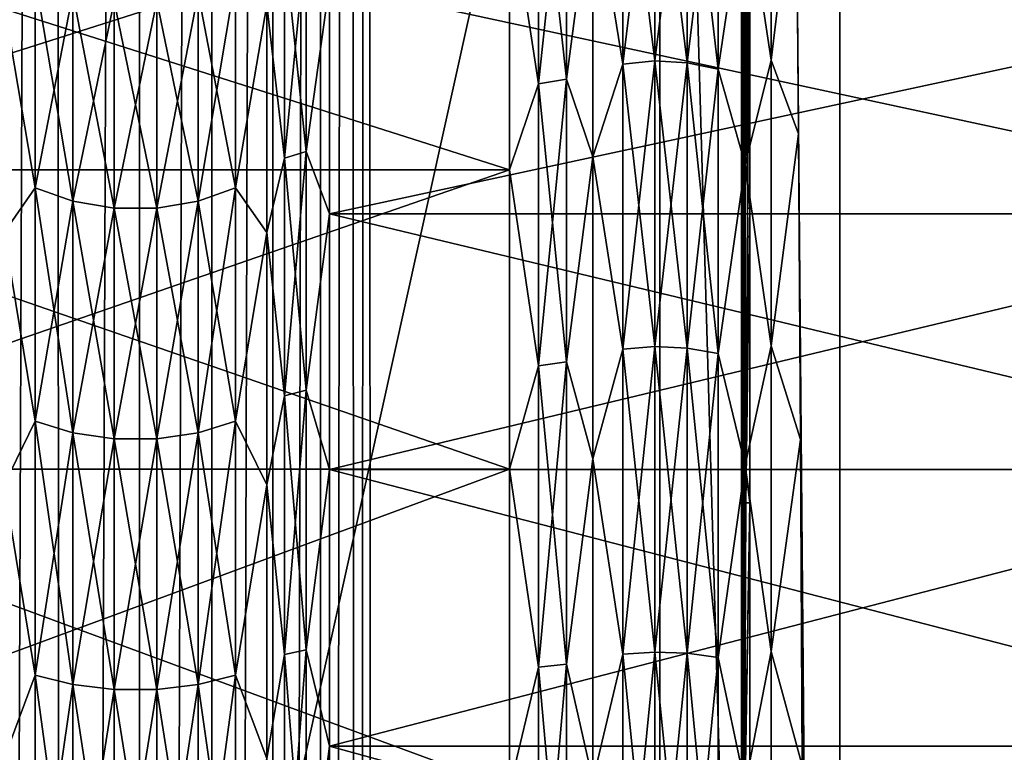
# Model space of a CAD drawing. Header units: metres. Extents: x -206 to 75, y -104 to 104.
# Tile 331 of 656: x -95.41 to -89.39, y 6.48 to 10.95. Entities that reach past the tile are written whole.
import ezdxf

# ---------------------------------------------------------------- set-up
doc = ezdxf.new("R2010")
doc.units = ezdxf.units.M
doc.layers.add('solid_01_1-CONSUMER_THERM_B_125288', color=7, linetype='CONTINUOUS')

msp = doc.modelspace()

# ---------------------------------------------------------------- linework, layer by layer
at = {"layer": 'solid_01_1-CONSUMER_THERM_B_125288'}
for points in [[(-93.358711, -67.339516), (-65.514557, 74.985474), (-65.493088, -75.014526)], [(-93.358711, -67.339516), (-93.257065, -66.795311), (-65.514557, 74.985474)], [(-93.276108, 66.204689), (-65.514557, 74.985474), (-93.257141, -66.241692)], [(-93.257065, -66.795311), (-93.257141, -66.241692), (-65.514557, 74.985474)], [(-93.377754, 65.660484), (-93.276108, 66.204689), (-93.358948, -65.697517)], [(-93.276108, 66.204689), (-93.257141, -66.241692), (-93.358948, -65.697517)], [(-93.577675, 65.144226), (-93.377754, 65.660484), (-93.559013, -65.181313)], [(-93.377754, 65.660484), (-93.358948, -65.697517), (-93.559013, -65.181313)], [(-93.869049, 64.673492), (-93.577675, 65.144226), (-93.850525, -64.710663)], [(-93.577675, 65.144226), (-93.559013, -65.181313), (-93.850525, -64.710663)], [(-94.241959, 64.26432), (-93.869049, 64.673492), (-94.223549, -64.301598)], [(-93.869049, 64.673492), (-93.850525, -64.710663), (-94.223549, -64.301598)], [(-94.683701, 63.930634), (-94.241959, 64.26432), (-94.66539, -63.968037)], [(-94.241959, 64.26432), (-94.223549, -64.301598), (-94.66539, -63.968037)], [(-95.179237, 63.683804), (-94.683701, 63.930634), (-95.160995, -63.721348)], [(-94.683701, 63.930634), (-94.66539, -63.968037), (-95.160995, -63.721348)], [(-95.711685, 63.53223), (-95.179237, 63.683804), (-95.693489, -63.569927)], [(-95.179237, 63.683804), (-95.160995, -63.721348), (-95.693489, -63.569927)], [(-173.500031, -37.518787, 108.5), (-88.500069, 37.481255, 108.5), (-173.500061, 37.481213, 108.5)], [(-173.500031, -37.518787, 108.5), (-88.500031, -37.518745, 108.5), (-88.500069, 37.481255, 108.5)], [(-170.501846, 18.983009, 63.5), (-91.49826, 18.983047, 63.5), (-170.501831, -19.02058, 63.5)], [(-91.498245, -19.020542, 63.5), (-170.501831, -19.02058, 63.5), (-91.49826, 18.983047, 63.5)], [(-90.397881, -19.020542, 63.5), (-91.49826, 18.983047, 63.5), (-90.397896, 18.983047, 63.5)], [(-91.49826, 18.983047, 63.5), (-90.397881, -19.020542, 63.5), (-91.498245, -19.020542, 63.5)], [(-90.397881, -19.020542, 63.5), (-90.397896, 18.983047, 63.5), (-90.664459, 11.968824, 38.046116)], [(-99.200043, -18.518751, 6), (-91.000061, 18.481253, 6), (-99.200058, 18.481249, 6)], [(-99.200043, -18.518751, 6), (-91.000038, -18.518747, 6), (-91.000061, 18.481253, 6)], [(-90.992722, -0.0188, 6.7), (-91.000061, 18.481253, 6), (-91.000038, -18.518747, 6)], [(-90.961784, 9.801654, 9.654135), (-90.948738, 11.465397, 10.900205), (-91.000061, 18.481253, 6)], [(-90.972717, 8.003178, 8.610106), (-90.961784, 9.801654, 9.654135), (-91.000061, 18.481253, 6)], [(-90.981377, 6.095204, 7.782955), (-90.972717, 8.003178, 8.610106), (-91.000061, 18.481253, 6)], [(-90.987648, 4.104609, 7.184171), (-90.981377, 6.095204, 7.782955), (-91.000061, 18.481253, 6)], [(-90.991447, 2.0567, 6.821411), (-90.987648, 4.104609, 7.184171), (-91.000061, 18.481253, 6)], [(-90.992722, -0.0188, 6.7), (-90.991447, 2.0567, 6.821411), (-91.000061, 18.481253, 6)], [(-91.906792, 11.810623, 11.1474), (-91.724472, 12.277246, 11.467008), (-91.724472, 10.681067, 10.127654)], [(-91.906792, 11.810623, 37.8526), (-91.724472, 10.681067, 38.872345), (-91.724472, 12.277246, 37.532993)], [(-91.724472, 12.277246, 11.467008), (-91.528107, 12.298952, 11.444001), (-91.528107, 10.699955, 10.102283)], [(-91.724472, 10.681067, 38.872345), (-91.528107, 10.699955, 38.897717), (-91.528107, 12.298952, 37.556)], [(-91.724472, 12.277246, 37.532993), (-91.724472, 10.681067, 38.872345), (-91.528107, 12.298952, 37.556)], [(-91.724472, 10.681067, 10.127654), (-91.724472, 12.277246, 11.467008), (-91.528107, 10.699955, 10.102283)], [(-91.528107, 12.298952, 11.444001), (-91.330017, 12.286745, 11.456939), (-91.330017, 10.689333, 10.116551)], [(-91.528107, 10.699955, 10.102283), (-91.528107, 12.298952, 11.444001), (-91.330017, 10.689333, 10.116551)], [(-91.528107, 12.298952, 37.556), (-91.528107, 10.699955, 38.897717), (-91.330017, 12.286745, 37.54306)], [(-91.528107, 10.699955, 38.897717), (-91.330017, 10.689333, 38.88345), (-91.330017, 12.286745, 37.54306)], [(-91.330017, 12.286745, 11.456939), (-91.142433, 12.241382, 11.505022), (-91.142433, 10.649858, 10.169576)], [(-91.330017, 10.689333, 10.116551), (-91.330017, 12.286745, 11.456939), (-91.142433, 10.649858, 10.169576)], [(-91.330017, 12.286745, 37.54306), (-91.330017, 10.689333, 38.88345), (-91.142433, 12.241382, 37.494976)], [(-90.977554, 11.755603, 37.790337), (-90.817665, 10.705449, 38.905098), (-90.817665, 12.305265, 37.562691)], [(-90.664459, 11.968824, 38.046116), (-90.817665, 12.305265, 37.562691), (-90.817665, 10.705449, 38.905098)], [(-91.330017, 10.689333, 38.88345), (-91.142433, 10.649858, 38.830425), (-91.142433, 12.241382, 37.494976)], [(-91.142433, 12.241382, 37.494976), (-91.142433, 10.649858, 38.830425), (-90.977554, 11.755603, 37.790337)], [(-91.142433, 10.649858, 10.169576), (-91.142433, 12.241382, 11.505022), (-90.977554, 11.755603, 11.209661)], [(-92.067085, 12.170652, 37.42001), (-92.238533, 12.138523, 37.385956), (-92.238533, 10.560352, 38.710197)], [(-92.067085, 10.588311, 38.747753), (-92.067085, 12.170652, 37.42001), (-92.238533, 10.560352, 38.710197)], [(-92.067085, 12.170652, 11.579989), (-92.067085, 10.588311, 10.252247), (-92.238533, 12.138523, 11.614045)], [(-92.067085, 12.170652, 11.579989), (-91.906792, 11.810623, 11.1474), (-92.067085, 10.588311, 10.252247)], [(-92.067085, 10.588311, 38.747753), (-91.906792, 11.810623, 37.8526), (-92.067085, 12.170652, 37.42001)], [(-92.415207, 11.718523, 37.748642), (-92.238533, 10.560352, 38.710197), (-92.238533, 12.138523, 37.385956)], [(-92.238533, 12.138523, 11.614045), (-92.238533, 10.560352, 10.289802), (-92.415207, 11.718523, 11.25136)], [(-92.067085, 10.588311, 10.252247), (-92.238533, 10.560352, 10.289802), (-92.238533, 12.138523, 11.614045)], [(-90.650284, 10.255384, 39.399616), (-90.664459, 11.968824, 38.046116), (-90.817665, 10.705449, 38.905098)], [(-90.397881, -19.020542, 63.5), (-90.664459, 11.968824, 38.046116), (-90.650284, 10.255384, 39.399616)], [(-92.067085, 10.588311, 10.252247), (-91.906792, 11.810623, 11.1474), (-91.906784, 10.114896, 9.818882)], [(-92.067085, 10.588311, 38.747753), (-91.906784, 10.114896, 39.181118), (-91.906792, 11.810623, 37.8526)], [(-91.906784, 10.114896, 9.818882), (-91.906792, 11.810623, 11.1474), (-91.724472, 10.681067, 10.127654)], [(-91.906792, 11.810623, 37.8526), (-91.906784, 10.114896, 39.181118), (-91.724472, 10.681067, 38.872345)], [(-91.142433, 10.649858, 38.830425), (-90.977554, 10.067669, 39.112755), (-90.977554, 11.755603, 37.790337)], [(-91.142433, 10.649858, 10.169576), (-90.977554, 11.755603, 11.209661), (-90.977554, 10.067669, 9.887244)], [(-90.977554, 11.755603, 37.790337), (-90.977554, 10.067669, 39.112755), (-90.817665, 10.705449, 38.905098)], [(-90.977554, 10.067669, 9.887244), (-90.977554, 11.755603, 11.209661), (-90.948738, 11.465397, 10.900205)], [(-97.700058, 11.718637, 37.748531), (-97.70005, 10.03601, 39.066803), (-92.415207, 11.718523, 37.748642)], [(-97.700058, 11.718617, 11.251452), (-92.415207, 11.718523, 11.25136), (-92.415207, 10.035997, 9.933186)], [(-97.70005, 10.035994, 9.933185), (-97.700058, 11.718617, 11.251452), (-92.415207, 10.035997, 9.933186)], [(-97.70005, 10.03601, 39.066803), (-92.415207, 10.035997, 39.066814), (-92.415207, 11.718523, 37.748642)], [(-92.415207, 11.718523, 37.748642), (-92.415207, 10.035997, 39.066814), (-92.238533, 10.560352, 38.710197)], [(-92.238533, 10.560352, 10.289802), (-92.415207, 10.035997, 9.933186), (-92.415207, 11.718523, 11.25136)], [(-93.789673, 10.106014, 13.071505), (-93.658546, 10.14638, 13.025941), (-93.658546, 11.45531, 14.33487)], [(-93.789673, 11.409746, 14.375237), (-93.789673, 10.106014, 13.071505), (-93.658546, 11.45531, 14.33487)], [(-93.789673, 11.409746, 34.624763), (-93.658546, 11.45531, 34.665131), (-93.658546, 10.14638, 35.97406)], [(-93.658546, 11.45531, 14.33487), (-93.658546, 10.14638, 13.025941), (-93.515785, 11.170919, 13.992202)], [(-93.515785, 11.170919, 35.007797), (-93.658546, 10.14638, 35.97406), (-93.658546, 11.45531, 34.665131)], [(-90.977554, 10.067669, 9.887244), (-90.948738, 11.465397, 10.900205), (-90.948738, 9.80118, 9.653821)], [(-90.961784, 9.801654, 9.654135), (-90.948738, 9.80118, 9.653821), (-90.948738, 11.465397, 10.900205)], [(-93.789673, 10.106014, 35.928493), (-93.897804, 11.041586, 34.886345), (-93.789673, 11.409746, 34.624763)], [(-93.789673, 11.409746, 14.375237), (-93.897804, 11.041586, 14.113654), (-93.789673, 10.106014, 13.071505)], [(-93.789673, 10.106014, 35.928493), (-93.789673, 11.409746, 34.624763), (-93.658546, 10.14638, 35.97406)], [(-95.312157, 11.206568, 14.555237), (-95.502304, 11.041586, 14.113654), (-95.312157, 9.926014, 13.274683)], [(-95.312157, 9.926014, 35.725319), (-95.502304, 11.041586, 34.886345), (-95.312157, 11.206568, 34.444763)], [(-95.312157, 11.206568, 34.444763), (-95.083336, 11.113441, 34.362263), (-95.083336, 9.843512, 35.632191)], [(-95.312157, 9.926014, 35.725319), (-95.312157, 11.206568, 34.444763), (-95.083336, 9.843512, 35.632191)], [(-95.312157, 11.206568, 14.555237), (-95.312157, 9.926014, 13.274683), (-95.083336, 11.113441, 14.637739)], [(-94.317986, 11.113087, 34.361946), (-94.089012, 11.205999, 34.44426), (-94.089012, 9.92551, 35.724751)], [(-94.317986, 9.843197, 13.368164), (-94.089012, 9.92551, 13.275251), (-94.089012, 11.205999, 14.55574)], [(-94.317986, 11.113087, 14.638054), (-94.317986, 9.843197, 13.368164), (-94.089012, 11.205999, 14.55574)], [(-93.897804, 11.041586, 34.886345), (-94.089012, 9.92551, 35.724751), (-94.089012, 11.205999, 34.44426)], [(-94.089012, 11.205999, 14.55574), (-94.089012, 9.92551, 13.275251), (-93.897804, 11.041586, 14.113654)], [(-93.658546, 10.14638, 13.025941), (-93.515785, 9.765709, 12.672622), (-93.515785, 11.170919, 13.992202)], [(-93.515785, 11.170919, 35.007797), (-93.515785, 9.765709, 36.327377), (-93.658546, 10.14638, 35.97406)], [(-87.000053, 11.170932, 13.992211), (-93.515785, 11.170919, 13.992202), (-93.515785, 9.765709, 12.672622)], [(-87.000053, 11.170932, 13.992211), (-93.515785, 9.765709, 12.672622), (-87.000053, 9.765722, 12.672629)], [(-87.000053, 11.170932, 35.00779), (-87.000053, 9.765722, 36.32737), (-93.515785, 11.170919, 35.007797)], [(-87.000053, 9.765722, 36.32737), (-93.515785, 9.765709, 36.327377), (-93.515785, 11.170919, 35.007797)], [(-95.312157, 9.926014, 13.274683), (-95.083336, 9.843512, 13.367808), (-95.083336, 11.113441, 14.637739)], [(-95.083336, 11.113441, 34.362263), (-94.830933, 11.065338, 34.319645), (-94.830933, 9.800896, 35.584087)], [(-95.083336, 9.843512, 35.632191), (-95.083336, 11.113441, 34.362263), (-94.830933, 9.800896, 35.584087)], [(-95.083336, 11.113441, 14.637739), (-95.083336, 9.843512, 13.367808), (-94.830933, 11.065338, 14.680355)], [(-95.083336, 9.843512, 13.367808), (-94.830933, 9.800896, 13.415912), (-94.830933, 11.065338, 14.680355)], [(-94.830933, 11.065338, 34.319645), (-94.570473, 11.065218, 34.319538), (-94.570473, 9.800789, 35.583965)], [(-94.830933, 9.800896, 35.584087), (-94.830933, 11.065338, 34.319645), (-94.570473, 9.800789, 35.583965)], [(-94.830933, 11.065338, 14.680355), (-94.830933, 9.800896, 13.415912), (-94.570473, 11.065218, 14.680462)], [(-94.830933, 9.800896, 13.415912), (-94.570473, 9.800789, 13.416033), (-94.570473, 11.065218, 14.680462)], [(-94.570473, 11.065218, 34.319538), (-94.317986, 11.113087, 34.361946), (-94.317986, 9.843197, 35.631836)], [(-94.570473, 9.800789, 13.416033), (-94.317986, 9.843197, 13.368164), (-94.317986, 11.113087, 14.638054)], [(-94.570473, 11.065218, 14.680462), (-94.570473, 9.800789, 13.416033), (-94.317986, 11.113087, 14.638054)], [(-94.570473, 9.800789, 35.583965), (-94.570473, 11.065218, 34.319538), (-94.317986, 9.843197, 35.631836)], [(-94.317986, 9.843197, 35.631836), (-94.317986, 11.113087, 34.361946), (-94.089012, 9.92551, 35.724751)], [(-95.312157, 9.926014, 13.274683), (-95.502304, 11.041586, 14.113654), (-95.502304, 9.652617, 12.809325)], [(-95.312157, 9.926014, 35.725319), (-95.502304, 9.652617, 36.190674), (-95.502304, 11.041586, 34.886345)], [(-93.897804, 11.041586, 34.886345), (-93.897804, 9.652617, 36.190674), (-94.089012, 9.92551, 35.724751)], [(-94.089012, 9.92551, 13.275251), (-93.897804, 9.652617, 12.809325), (-93.897804, 11.041586, 14.113654)], [(-93.789673, 10.106014, 35.928493), (-93.897804, 9.652617, 36.190674), (-93.897804, 11.041586, 34.886345)], [(-93.789673, 10.106014, 13.071505), (-93.897804, 11.041586, 14.113654), (-93.897804, 9.652617, 12.809325)], [(-90.977554, 10.067669, 39.112755), (-90.817665, 8.960607, 40.052696), (-90.817665, 10.705449, 38.905098)], [(-90.650284, 10.255384, 39.399616), (-90.817665, 10.705449, 38.905098), (-90.817665, 8.960607, 40.052696)], [(-91.906784, 10.114896, 9.818882), (-91.724472, 10.681067, 10.127654), (-91.724472, 8.940191, 8.982662)], [(-91.906784, 10.114896, 39.181118), (-91.724472, 8.940191, 40.017338), (-91.724472, 10.681067, 38.872345)], [(-91.724472, 10.681067, 10.127654), (-91.528107, 10.699955, 10.102283), (-91.528107, 8.956006, 8.95527)], [(-91.724472, 8.940191, 40.017338), (-91.528107, 8.956006, 40.044731), (-91.528107, 10.699955, 38.897717)], [(-91.724472, 10.681067, 38.872345), (-91.724472, 8.940191, 40.017338), (-91.528107, 10.699955, 38.897717)], [(-91.724472, 8.940191, 8.982662), (-91.724472, 10.681067, 10.127654), (-91.528107, 8.956006, 8.95527)], [(-91.528107, 10.699955, 10.102283), (-91.330017, 10.689333, 10.116551), (-91.330017, 8.947112, 8.970675)], [(-91.528107, 8.956006, 8.95527), (-91.528107, 10.699955, 10.102283), (-91.330017, 8.947112, 8.970675)], [(-91.528107, 10.699955, 38.897717), (-91.528107, 8.956006, 40.044731), (-91.330017, 10.689333, 38.88345)], [(-91.528107, 8.956006, 40.044731), (-91.330017, 8.947112, 40.029324), (-91.330017, 10.689333, 38.88345)], [(-91.330017, 10.689333, 10.116551), (-91.142433, 10.649858, 10.169576), (-91.142433, 8.91406, 9.027923)], [(-91.330017, 8.947112, 8.970675), (-91.330017, 10.689333, 10.116551), (-91.142433, 8.91406, 9.027923)], [(-91.330017, 10.689333, 38.88345), (-91.330017, 8.947112, 40.029324), (-91.142433, 10.649858, 38.830425)], [(-91.330017, 8.947112, 40.029324), (-91.142433, 8.91406, 39.972076), (-91.142433, 10.649858, 38.830425)], [(-91.142433, 10.649858, 38.830425), (-91.142433, 8.91406, 39.972076), (-90.977554, 10.067669, 39.112755)], [(-91.142433, 8.91406, 9.027923), (-91.142433, 10.649858, 10.169576), (-90.977554, 10.067669, 9.887244)], [(-92.067085, 10.588311, 38.747753), (-92.238533, 10.560352, 38.710197), (-92.238533, 8.839117, 39.842274)], [(-92.067085, 8.862527, 39.88282), (-92.067085, 10.588311, 38.747753), (-92.238533, 8.839117, 39.842274)], [(-92.067085, 10.588311, 10.252247), (-92.067085, 8.862527, 9.117181), (-92.238533, 10.560352, 10.289802)], [(-92.067085, 10.588311, 10.252247), (-91.906784, 10.114896, 9.818882), (-92.067085, 8.862527, 9.117181)], [(-92.067085, 8.862527, 39.88282), (-91.906784, 10.114896, 39.181118), (-92.067085, 10.588311, 38.747753)], [(-92.415207, 10.035997, 39.066814), (-92.238533, 8.839117, 39.842274), (-92.238533, 10.560352, 38.710197)], [(-92.238533, 10.560352, 10.289802), (-92.238533, 8.839117, 9.157727), (-92.415207, 10.035997, 9.933186)], [(-92.067085, 8.862527, 9.117181), (-92.238533, 8.839117, 9.157727), (-92.238533, 10.560352, 10.289802)], [(-90.638382, 8.389615, 40.535809), (-90.650284, 10.255384, 39.399616), (-90.817665, 8.960607, 40.052696)], [(-90.397881, -19.020542, 63.5), (-90.650284, 10.255384, 39.399616), (-90.638382, 8.389615, 40.535809)], [(-93.789673, 8.65464, 37.065575), (-93.897804, 9.652617, 36.190674), (-93.789673, 10.106014, 35.928493)], [(-93.789673, 10.106014, 13.071505), (-93.897804, 9.652617, 12.809325), (-93.789673, 8.65464, 11.934426)], [(-93.789673, 8.65464, 11.934426), (-93.658546, 8.68922, 11.884329), (-93.658546, 10.14638, 13.025941)], [(-93.789673, 10.106014, 13.071505), (-93.789673, 8.65464, 11.934426), (-93.658546, 10.14638, 13.025941)], [(-93.789673, 10.106014, 35.928493), (-93.658546, 10.14638, 35.97406), (-93.658546, 8.68922, 37.115673)], [(-93.789673, 8.65464, 37.065575), (-93.789673, 10.106014, 35.928493), (-93.658546, 8.68922, 37.115673)], [(-93.658546, 10.14638, 13.025941), (-93.658546, 8.68922, 11.884329), (-93.515785, 9.765709, 12.672622)], [(-93.515785, 9.765709, 36.327377), (-93.658546, 8.68922, 37.115673), (-93.658546, 10.14638, 35.97406)], [(-92.067085, 8.862527, 9.117181), (-91.906784, 10.114896, 9.818882), (-91.906784, 8.271397, 8.704449)], [(-92.067085, 8.862527, 39.88282), (-91.906784, 8.271397, 40.295551), (-91.906784, 10.114896, 39.181118)], [(-91.906784, 8.271397, 8.704449), (-91.906784, 10.114896, 9.818882), (-91.724472, 8.940191, 8.982662)], [(-91.906784, 10.114896, 39.181118), (-91.906784, 8.271397, 40.295551), (-91.724472, 8.940191, 40.017338)], [(-91.142433, 8.91406, 39.972076), (-90.977554, 8.232716, 40.222015), (-90.977554, 10.067669, 39.112755)], [(-91.142433, 8.91406, 9.027923), (-90.977554, 10.067669, 9.887244), (-90.977554, 8.232716, 8.777984)], [(-90.977554, 10.067669, 39.112755), (-90.977554, 8.232716, 40.222015), (-90.817665, 8.960607, 40.052696)], [(-90.977554, 8.232716, 8.777984), (-90.977554, 10.067669, 9.887244), (-90.948738, 9.80118, 9.653821)], [(-97.70005, 10.03601, 39.066803), (-97.70005, 8.206824, 40.172588), (-92.415207, 10.035997, 39.066814)], [(-97.70005, 8.206824, 40.172588), (-92.415199, 8.206852, 40.172573), (-92.415207, 10.035997, 39.066814)], [(-97.70005, 10.035994, 9.933185), (-92.415207, 10.035997, 9.933186), (-92.415199, 8.206852, 8.827429)], [(-97.70005, 8.206812, 8.827407), (-97.70005, 10.035994, 9.933185), (-92.415199, 8.206852, 8.827429)], [(-92.415207, 10.035997, 39.066814), (-92.415199, 8.206852, 40.172573), (-92.238533, 8.839117, 39.842274)], [(-92.238533, 8.839117, 9.157727), (-92.415199, 8.206852, 8.827429), (-92.415207, 10.035997, 9.933186)], [(-95.312157, 9.926014, 13.274683), (-95.502304, 9.652617, 12.809325), (-95.312157, 8.500443, 12.157819)], [(-95.312157, 8.500443, 36.842182), (-95.502304, 9.652617, 36.190674), (-95.312157, 9.926014, 35.725319)], [(-95.312157, 9.926014, 35.725319), (-95.083336, 9.843512, 35.632191), (-95.083336, 8.429767, 36.739788)], [(-95.312157, 8.500443, 36.842182), (-95.312157, 9.926014, 35.725319), (-95.083336, 8.429767, 36.739788)], [(-95.312157, 9.926014, 13.274683), (-95.312157, 8.500443, 12.157819), (-95.083336, 9.843512, 13.367808)], [(-94.317986, 9.843197, 35.631836), (-94.089012, 9.92551, 35.724751), (-94.089012, 8.500011, 36.841557)], [(-94.317986, 8.429498, 12.260602), (-94.089012, 8.500011, 12.158444), (-94.089012, 9.92551, 13.275251)], [(-94.317986, 9.843197, 13.368164), (-94.317986, 8.429498, 12.260602), (-94.089012, 9.92551, 13.275251)], [(-93.897804, 9.652617, 36.190674), (-94.089012, 8.500011, 36.841557), (-94.089012, 9.92551, 35.724751)], [(-94.089012, 9.92551, 13.275251), (-94.089012, 8.500011, 12.158444), (-93.897804, 9.652617, 12.809325)], [(-95.312157, 8.500443, 12.157819), (-95.083336, 8.429767, 12.26021), (-95.083336, 9.843512, 13.367808)], [(-95.083336, 9.843512, 35.632191), (-94.830933, 9.800896, 35.584087), (-94.830925, 8.39326, 36.686901)], [(-95.083336, 8.429767, 36.739788), (-95.083336, 9.843512, 35.632191), (-94.830925, 8.39326, 36.686901)], [(-95.083336, 9.843512, 13.367808), (-95.083336, 8.429767, 12.26021), (-94.830933, 9.800896, 13.415912)], [(-94.570473, 9.800789, 35.583965), (-94.317986, 9.843197, 35.631836), (-94.317986, 8.429498, 36.739399)], [(-94.570473, 8.393168, 12.313233), (-94.317986, 8.429498, 12.260602), (-94.317986, 9.843197, 13.368164)], [(-94.570473, 9.800789, 13.416033), (-94.570473, 8.393168, 12.313233), (-94.317986, 9.843197, 13.368164)], [(-94.317986, 8.429498, 36.739399), (-94.317986, 9.843197, 35.631836), (-94.089012, 8.500011, 36.841557)], [(-90.972717, 8.003178, 8.610106), (-90.948738, 9.80118, 9.653821), (-90.961784, 9.801654, 9.654135)], [(-95.083336, 8.429767, 12.26021), (-94.830925, 8.39326, 12.3131), (-94.830933, 9.800896, 13.415912)], [(-94.830933, 9.800896, 35.584087), (-94.570473, 9.800789, 35.583965), (-94.570473, 8.393168, 36.686768)], [(-94.830925, 8.39326, 36.686901), (-94.830933, 9.800896, 35.584087), (-94.570473, 8.393168, 36.686768)], [(-94.830933, 9.800896, 13.415912), (-94.830925, 8.39326, 12.3131), (-94.570473, 9.800789, 13.416033)], [(-94.830925, 8.39326, 12.3131), (-94.570473, 8.393168, 12.313233), (-94.570473, 9.800789, 13.416033)], [(-94.570473, 8.393168, 36.686768), (-94.570473, 9.800789, 35.583965), (-94.317986, 8.429498, 36.739399)], [(-93.658546, 8.68922, 11.884329), (-93.515778, 8.206192, 11.539566), (-93.515785, 9.765709, 12.672622)], [(-93.515785, 9.765709, 36.327377), (-93.515778, 8.206192, 37.460434), (-93.658546, 8.68922, 37.115673)], [(-87.000053, 9.765722, 12.672629), (-93.515785, 9.765709, 12.672622), (-93.515778, 8.206192, 11.539566)], [(-87.000053, 9.765722, 36.32737), (-87.000053, 8.206204, 37.460426), (-93.515785, 9.765709, 36.327377)], [(-87.000053, 8.206204, 37.460426), (-93.515778, 8.206192, 37.460434), (-93.515785, 9.765709, 36.327377)], [(-87.000053, 9.765722, 12.672629), (-93.515778, 8.206192, 11.539566), (-87.000053, 8.206204, 11.539573)], [(-90.977554, 8.232716, 8.777984), (-90.948738, 9.80118, 9.653821), (-90.948738, 8.002975, 8.610004)], [(-90.972717, 8.003178, 8.610106), (-90.948738, 8.002975, 8.610004), (-90.948738, 9.80118, 9.653821)], [(-95.312157, 8.500443, 12.157819), (-95.502304, 9.652617, 12.809325), (-95.502304, 8.111125, 11.689366)], [(-95.312157, 8.500443, 36.842182), (-95.502304, 8.111125, 37.310635), (-95.502304, 9.652617, 36.190674)], [(-93.897804, 9.652617, 36.190674), (-93.897804, 8.111126, 37.310635), (-94.089012, 8.500011, 36.841557)], [(-94.089012, 8.500011, 12.158444), (-93.897804, 8.111126, 11.689366), (-93.897804, 9.652617, 12.809325)], [(-93.789673, 8.65464, 37.065575), (-93.897804, 8.111126, 37.310635), (-93.897804, 9.652617, 36.190674)], [(-93.789673, 8.65464, 11.934426), (-93.897804, 9.652617, 12.809325), (-93.897804, 8.111126, 11.689366)], [(-90.977554, 8.232716, 40.222015), (-90.817665, 7.094333, 40.989975), (-90.817665, 8.960607, 40.052696)], [(-90.638382, 8.389615, 40.535809), (-90.817665, 8.960607, 40.052696), (-90.817665, 7.094333, 40.989975)], [(-91.906784, 8.271397, 8.704449), (-91.724472, 8.940191, 8.982662), (-91.724464, 7.078161, 8.047515)], [(-91.906784, 8.271397, 40.295551), (-91.724464, 7.078161, 40.952484), (-91.724472, 8.940191, 40.017338)], [(-91.724472, 8.940191, 8.982662), (-91.528107, 8.956006, 8.95527), (-91.528107, 7.090689, 8.018473)], [(-91.724472, 8.940191, 40.017338), (-91.724464, 7.078161, 40.952484), (-91.528107, 8.956006, 40.044731)], [(-91.724464, 7.078161, 8.047515), (-91.724472, 8.940191, 8.982662), (-91.528107, 7.090689, 8.018473)], [(-91.724464, 7.078161, 40.952484), (-91.528107, 7.090689, 40.981525), (-91.528107, 8.956006, 40.044731)], [(-91.528107, 8.956006, 8.95527), (-91.330017, 8.947112, 8.970675), (-91.330017, 7.083644, 8.034805)], [(-91.528107, 7.090689, 8.018473), (-91.528107, 8.956006, 8.95527), (-91.330017, 7.083644, 8.034805)], [(-91.528107, 8.956006, 40.044731), (-91.528107, 7.090689, 40.981525), (-91.330017, 8.947112, 40.029324)], [(-91.528107, 7.090689, 40.981525), (-91.330017, 7.083644, 40.965195), (-91.330017, 8.947112, 40.029324)], [(-91.330017, 8.947112, 8.970675), (-91.142433, 8.91406, 9.027923), (-91.142426, 7.057461, 8.095504)], [(-91.330017, 7.083644, 8.034805), (-91.330017, 8.947112, 8.970675), (-91.142426, 7.057461, 8.095504)], [(-91.330017, 8.947112, 40.029324), (-91.330017, 7.083644, 40.965195), (-91.142433, 8.91406, 39.972076)], [(-91.330017, 7.083644, 40.965195), (-91.142426, 7.057461, 40.904495), (-91.142433, 8.91406, 39.972076)], [(-91.142433, 8.91406, 39.972076), (-91.142426, 7.057461, 40.904495), (-90.977554, 8.232716, 40.222015)], [(-91.142426, 7.057461, 8.095504), (-91.142433, 8.91406, 9.027923), (-90.977554, 8.232716, 8.777984)], [(-92.067085, 8.862527, 39.88282), (-92.238533, 8.839117, 39.842274), (-92.238533, 6.998094, 40.766869)], [(-92.067085, 7.016638, 40.80986), (-92.067085, 8.862527, 39.88282), (-92.238533, 6.998094, 40.766869)], [(-92.067085, 8.862527, 9.117181), (-92.067085, 7.016638, 8.190141), (-92.238533, 8.839117, 9.157727)], [(-92.067085, 8.862527, 9.117181), (-91.906784, 8.271397, 8.704449), (-92.067085, 7.016638, 8.190141)], [(-92.067085, 7.016638, 40.80986), (-91.906784, 8.271397, 40.295551), (-92.067085, 8.862527, 39.88282)], [(-92.415199, 8.206852, 40.172573), (-92.238533, 6.998094, 40.766869), (-92.238533, 8.839117, 39.842274)], [(-92.238533, 8.839117, 9.157727), (-92.238533, 6.998094, 8.233131), (-92.415199, 8.206852, 8.827429)], [(-92.067085, 7.016638, 8.190141), (-92.238533, 6.998094, 8.233131), (-92.238533, 8.839117, 9.157727)], [(-93.789673, 7.076789, 10.980581), (-93.658546, 7.105078, 10.926682), (-93.658546, 8.68922, 11.884329)], [(-93.789673, 8.65464, 11.934426), (-93.789673, 7.076789, 10.980581), (-93.658546, 8.68922, 11.884329)], [(-93.789673, 8.65464, 37.065575), (-93.658546, 8.68922, 37.115673), (-93.658546, 7.105078, 38.073318)], [(-93.658546, 8.68922, 11.884329), (-93.658546, 7.105078, 10.926682), (-93.515778, 8.206192, 11.539566)], [(-93.515778, 8.206192, 37.460434), (-93.658546, 7.105078, 38.073318), (-93.658546, 8.68922, 37.115673)], [(-93.789673, 7.076789, 38.019417), (-93.897804, 8.111126, 37.310635), (-93.789673, 8.65464, 37.065575)], [(-93.789673, 8.65464, 11.934426), (-93.897804, 8.111126, 11.689366), (-93.789673, 7.076789, 10.980581)], [(-93.789673, 7.076789, 38.019417), (-93.789673, 8.65464, 37.065575), (-93.658546, 7.105078, 38.073318)], [(-95.312157, 8.500443, 12.157819), (-95.502304, 8.111125, 11.689366), (-95.312149, 6.950643, 11.220932)], [(-95.312149, 6.950643, 37.779068), (-95.502304, 8.111125, 37.310635), (-95.312157, 8.500443, 36.842182)], [(-95.312157, 8.500443, 36.842182), (-95.083336, 8.429767, 36.739788), (-95.083328, 6.892824, 37.668903)], [(-95.312149, 6.950643, 37.779068), (-95.312157, 8.500443, 36.842182), (-95.083328, 6.892824, 37.668903)], [(-95.312157, 8.500443, 12.157819), (-95.312149, 6.950643, 11.220932), (-95.083336, 8.429767, 12.26021)], [(-94.317986, 8.429498, 36.739399), (-94.089012, 8.500011, 36.841557), (-94.089012, 6.95029, 37.778397)], [(-94.317986, 6.892604, 11.331517), (-94.089012, 6.95029, 11.221605), (-94.089012, 8.500011, 12.158444)], [(-94.317986, 8.429498, 12.260602), (-94.317986, 6.892604, 11.331517), (-94.089012, 8.500011, 12.158444)], [(-93.897804, 8.111126, 37.310635), (-94.089012, 6.95029, 37.778397), (-94.089012, 8.500011, 36.841557)], [(-94.089012, 8.500011, 12.158444), (-94.089012, 6.95029, 11.221605), (-93.897804, 8.111126, 11.689366)], [(-95.312149, 6.950643, 11.220932), (-95.083328, 6.892824, 11.331097), (-95.083336, 8.429767, 12.26021)], [(-95.083336, 8.429767, 36.739788), (-94.830925, 8.39326, 36.686901), (-94.830925, 6.862959, 37.612)], [(-95.083328, 6.892824, 37.668903), (-95.083336, 8.429767, 36.739788), (-94.830925, 6.862959, 37.612)], [(-95.083336, 8.429767, 12.26021), (-95.083328, 6.892824, 11.331097), (-94.830925, 8.39326, 12.3131)], [(-94.570473, 8.393168, 36.686768), (-94.317986, 8.429498, 36.739399), (-94.317986, 6.892604, 37.668484)], [(-94.570473, 6.862884, 11.388144), (-94.317986, 6.892604, 11.331517), (-94.317986, 8.429498, 12.260602)], [(-94.570473, 8.393168, 12.313233), (-94.570473, 6.862884, 11.388144), (-94.317986, 8.429498, 12.260602)], [(-94.317986, 6.892604, 37.668484), (-94.317986, 8.429498, 36.739399), (-94.089012, 6.95029, 37.778397)], [(-95.083328, 6.892824, 11.331097), (-94.830925, 6.862959, 11.388), (-94.830925, 8.39326, 12.3131)], [(-94.830925, 8.39326, 36.686901), (-94.570473, 8.393168, 36.686768), (-94.570473, 6.862884, 37.611855)], [(-94.830925, 6.862959, 37.612), (-94.830925, 8.39326, 36.686901), (-94.570473, 6.862884, 37.611855)], [(-94.830925, 8.39326, 12.3131), (-94.830925, 6.862959, 11.388), (-94.570473, 8.393168, 12.313233)], [(-94.830925, 6.862959, 11.388), (-94.570473, 6.862884, 11.388144), (-94.570473, 8.393168, 12.313233)], [(-94.570473, 6.862884, 37.611855), (-94.570473, 8.393168, 36.686768), (-94.317986, 6.892604, 37.668484)], [(-90.628937, 6.398757, 41.437813), (-90.638382, 8.389615, 40.535809), (-90.817665, 7.094333, 40.989975)], [(-90.397881, -19.020542, 63.5), (-90.638382, 8.389615, 40.535809), (-90.628937, 6.398757, 41.437813)], [(-92.067085, 7.016638, 8.190141), (-91.906784, 8.271397, 8.704449), (-91.906784, 6.307009, 7.820349)], [(-92.067085, 7.016638, 40.80986), (-91.906784, 6.307009, 41.179649), (-91.906784, 8.271397, 40.295551)], [(-91.906784, 6.307009, 7.820349), (-91.906784, 8.271397, 8.704449), (-91.724464, 7.078161, 8.047515)], [(-91.906784, 8.271397, 40.295551), (-91.906784, 6.307009, 41.179649), (-91.724464, 7.078161, 40.952484)], [(-97.70005, 6.25774, 41.049793), (-92.415199, 6.257758, 41.049786), (-92.415199, 8.206852, 40.172573)], [(-97.70005, 8.206824, 40.172588), (-97.70005, 6.25774, 41.049793), (-92.415199, 8.206852, 40.172573)], [(-97.70005, 8.206812, 8.827407), (-92.415199, 8.206852, 8.827429), (-92.415199, 6.257758, 7.950212)], [(-97.70005, 6.257731, 7.950202), (-97.70005, 8.206812, 8.827407), (-92.415199, 6.257758, 7.950212)], [(-93.658546, 7.105078, 10.926682), (-93.515778, 6.516963, 10.610905), (-93.515778, 8.206192, 11.539566)], [(-93.515778, 8.206192, 37.460434), (-93.515778, 6.516963, 38.389095), (-93.658546, 7.105078, 38.073318)], [(-87.000053, 8.206204, 11.539573), (-93.515778, 8.206192, 11.539566), (-93.515778, 6.516963, 10.610905)], [(-87.000053, 8.206204, 11.539573), (-93.515778, 6.516963, 10.610905), (-87.000053, 6.516974, 10.610909)], [(-87.000053, 8.206204, 37.460426), (-87.000053, 6.516974, 38.389091), (-93.515778, 8.206192, 37.460434)], [(-87.000053, 6.516974, 38.389091), (-93.515778, 6.516963, 38.389095), (-93.515778, 8.206192, 37.460434)], [(-92.415199, 8.206852, 40.172573), (-92.415199, 6.257758, 41.049786), (-92.238533, 6.998094, 40.766869)], [(-92.238533, 6.998094, 8.233131), (-92.415199, 6.257758, 7.950212), (-92.415199, 8.206852, 8.827429)], [(-91.142426, 7.057461, 40.904495), (-90.977554, 6.277492, 41.101982), (-90.977554, 8.232716, 40.222015)], [(-91.142426, 7.057461, 8.095504), (-90.977554, 8.232716, 8.777984), (-90.977554, 6.277492, 7.898018)], [(-90.977554, 8.232716, 40.222015), (-90.977554, 6.277492, 41.101982), (-90.817665, 7.094333, 40.989975)], [(-90.977554, 6.277492, 7.898018), (-90.977554, 8.232716, 8.777984), (-90.948738, 8.002975, 8.610004)], [(-95.312149, 6.950643, 11.220932), (-95.502304, 8.111125, 11.689366), (-95.502304, 6.441421, 10.771439)], [(-95.312149, 6.950643, 37.779068), (-95.502304, 6.441421, 38.228561), (-95.502304, 8.111125, 37.310635)], [(-93.897804, 8.111126, 37.310635), (-93.897804, 6.441422, 38.228561), (-94.089012, 6.95029, 37.778397)], [(-94.089012, 6.95029, 11.221605), (-93.897804, 6.441422, 10.771439), (-93.897804, 8.111126, 11.689366)], [(-93.789673, 7.076789, 38.019417), (-93.897804, 6.441422, 38.228561), (-93.897804, 8.111126, 37.310635)], [(-93.789673, 7.076789, 10.980581), (-93.897804, 8.111126, 11.689366), (-93.897804, 6.441422, 10.771439)], [(-90.981377, 6.095204, 7.782955), (-90.948738, 8.002975, 8.610004), (-90.972717, 8.003178, 8.610106)], [(-90.981377, 6.095204, 7.782955), (-90.948738, 6.09532, 7.782998), (-90.948738, 8.002975, 8.610004)], [(-90.977554, 6.277492, 7.898018), (-90.948738, 8.002975, 8.610004), (-90.948738, 6.09532, 7.782998)], [(-93.789673, 5.395469, 10.223881), (-93.658546, 5.417055, 10.166964), (-93.658546, 7.105078, 10.926682)], [(-93.789673, 7.076789, 10.980581), (-93.789673, 5.395469, 10.223881), (-93.658546, 7.105078, 10.926682)], [(-93.789673, 7.076789, 38.019417), (-93.658546, 7.105078, 38.073318), (-93.658546, 5.417055, 38.833035)], [(-93.658546, 7.105078, 10.926682), (-93.658546, 5.417055, 10.166964), (-93.515778, 6.516963, 10.610905)], [(-93.515778, 6.516963, 38.389095), (-93.658546, 5.417055, 38.833035), (-93.658546, 7.105078, 38.073318)], [(-93.789673, 5.395469, 38.776119), (-93.897804, 6.441422, 38.228561), (-93.789673, 7.076789, 38.019417)], [(-93.789673, 7.076789, 10.980581), (-93.897804, 6.441422, 10.771439), (-93.789673, 5.395469, 10.223881)], [(-93.789673, 5.395469, 38.776119), (-93.789673, 7.076789, 38.019417), (-93.658546, 5.417055, 38.833035)], [(-91.906784, 6.307009, 7.820349), (-91.724464, 7.078161, 8.047515), (-91.724464, 5.120157, 7.33486)], [(-91.906784, 6.307009, 41.179649), (-91.724464, 5.120157, 41.665138), (-91.724464, 7.078161, 40.952484)], [(-91.724464, 7.078161, 8.047515), (-91.528107, 7.090689, 8.018473), (-91.528107, 5.129229, 7.30456)], [(-91.724464, 5.120157, 41.665138), (-91.528107, 5.129229, 41.695442), (-91.528107, 7.090689, 40.981525)], [(-91.724464, 7.078161, 40.952484), (-91.724464, 5.120157, 41.665138), (-91.528107, 7.090689, 40.981525)], [(-91.724464, 5.120157, 7.33486), (-91.724464, 7.078161, 8.047515), (-91.528107, 5.129229, 7.30456)], [(-91.528107, 7.090689, 8.018473), (-91.330017, 7.083644, 8.034805), (-91.330009, 5.124127, 7.3216)], [(-91.528107, 5.129229, 7.30456), (-91.528107, 7.090689, 8.018473), (-91.330009, 5.124127, 7.3216)], [(-91.528107, 7.090689, 40.981525), (-91.528107, 5.129229, 41.695442), (-91.330017, 7.083644, 40.965195)], [(-91.528107, 5.129229, 41.695442), (-91.330009, 5.124127, 41.678402), (-91.330017, 7.083644, 40.965195)], [(-91.330017, 7.083644, 8.034805), (-91.142426, 7.057461, 8.095504), (-91.142426, 5.105168, 7.384928)], [(-91.330009, 5.124127, 7.3216), (-91.330017, 7.083644, 8.034805), (-91.142426, 5.105168, 7.384928)], [(-91.330017, 7.083644, 40.965195), (-91.330009, 5.124127, 41.678402), (-91.142426, 7.057461, 40.904495)], [(-91.330009, 5.124127, 41.678402), (-91.142426, 5.105168, 41.615074), (-91.142426, 7.057461, 40.904495)], [(-91.142426, 7.057461, 40.904495), (-91.142426, 5.105168, 41.615074), (-90.977554, 6.277492, 41.101982)], [(-91.142426, 5.105168, 7.384928), (-91.142426, 7.057461, 8.095504), (-90.977554, 6.277492, 7.898018)], [(-90.977554, 6.277492, 41.101982), (-90.817665, 5.131868, 41.704254), (-90.817665, 7.094333, 40.989975)], [(-90.628937, 6.398757, 41.437813), (-90.817665, 7.094333, 40.989975), (-90.817665, 5.131868, 41.704254)], [(-92.415199, 6.257758, 41.049786), (-92.238533, 5.062181, 41.471485), (-92.238533, 6.998094, 40.766869)], [(-92.238533, 6.998094, 8.233131), (-92.238533, 5.062181, 7.528516), (-92.415199, 6.257758, 7.950212)], [(-92.067085, 7.016638, 40.80986), (-92.238533, 6.998094, 40.766869), (-92.238533, 5.062181, 41.471485)], [(-92.067085, 5.075608, 41.516335), (-92.067085, 7.016638, 40.80986), (-92.238533, 5.062181, 41.471485)], [(-92.067085, 7.016638, 8.190141), (-92.067085, 5.075608, 7.483664), (-92.238533, 6.998094, 8.233131)], [(-92.067085, 5.075608, 7.483664), (-92.238533, 5.062181, 7.528516), (-92.238533, 6.998094, 8.233131)], [(-92.067085, 7.016638, 8.190141), (-91.906784, 6.307009, 7.820349), (-92.067085, 5.075608, 7.483664)], [(-92.067085, 5.075608, 41.516335), (-91.906784, 6.307009, 41.179649), (-92.067085, 7.016638, 40.80986)], [(-95.312149, 6.950643, 11.220932), (-95.502304, 6.441421, 10.771439), (-95.312149, 5.299213, 10.477684)], [(-95.312149, 5.299213, 38.522316), (-95.502304, 6.441421, 38.228561), (-95.312149, 6.950643, 37.779068)], [(-95.312149, 6.950643, 37.779068), (-95.083328, 6.892824, 37.668903), (-95.083328, 5.255095, 38.405987)], [(-95.312149, 5.299213, 38.522316), (-95.312149, 6.950643, 37.779068), (-95.083328, 5.255095, 38.405987)], [(-95.312149, 6.950643, 11.220932), (-95.312149, 5.299213, 10.477684), (-95.083328, 6.892824, 11.331097)], [(-94.317986, 6.892604, 37.668484), (-94.089012, 6.95029, 37.778397), (-94.089012, 5.298944, 38.521606)], [(-94.317986, 5.254927, 10.594459), (-94.089012, 5.298944, 10.478395), (-94.089012, 6.95029, 11.221605)], [(-94.317986, 6.892604, 11.331517), (-94.317986, 5.254927, 10.594459), (-94.089012, 6.95029, 11.221605)], [(-93.897804, 6.441422, 38.228561), (-94.089012, 5.298944, 38.521606), (-94.089012, 6.95029, 37.778397)], [(-94.089012, 6.95029, 11.221605), (-94.089012, 5.298944, 10.478395), (-93.897804, 6.441422, 10.771439)], [(-95.312149, 5.299213, 10.477684), (-95.083328, 5.255095, 10.594014), (-95.083328, 6.892824, 11.331097)], [(-95.083328, 6.892824, 37.668903), (-94.830925, 6.862959, 37.612), (-94.830925, 5.232306, 38.345898)], [(-95.083328, 5.255095, 38.405987), (-95.083328, 6.892824, 37.668903), (-94.830925, 5.232306, 38.345898)], [(-95.083328, 6.892824, 11.331097), (-95.083328, 5.255095, 10.594014), (-94.830925, 6.862959, 11.388)], [(-95.083328, 5.255095, 10.594014), (-94.830925, 5.232306, 10.654103), (-94.830925, 6.862959, 11.388)], [(-94.830925, 6.862959, 37.612), (-94.570473, 6.862884, 37.611855), (-94.570473, 5.232249, 38.345745)], [(-94.830925, 5.232306, 38.345898), (-94.830925, 6.862959, 37.612), (-94.570473, 5.232249, 38.345745)], [(-94.830925, 6.862959, 11.388), (-94.830925, 5.232306, 10.654103), (-94.570473, 6.862884, 11.388144)], [(-94.830925, 5.232306, 10.654103), (-94.570473, 5.232249, 10.654255), (-94.570473, 6.862884, 11.388144)], [(-94.570473, 6.862884, 37.611855), (-94.317986, 6.892604, 37.668484), (-94.317986, 5.254927, 38.40554)], [(-94.570473, 5.232249, 10.654255), (-94.317986, 5.254927, 10.594459), (-94.317986, 6.892604, 11.331517)], [(-94.570473, 6.862884, 11.388144), (-94.570473, 5.232249, 10.654255), (-94.317986, 6.892604, 11.331517)], [(-94.570473, 5.232249, 38.345745), (-94.570473, 6.862884, 37.611855), (-94.317986, 5.254927, 38.40554)], [(-94.317986, 5.254927, 38.40554), (-94.317986, 6.892604, 37.668484), (-94.089012, 5.298944, 38.521606)], [(-93.658546, 5.417055, 10.166964), (-93.515778, 4.724662, 9.901282), (-93.515778, 6.516963, 10.610905)], [(-93.515778, 6.516963, 38.389095), (-93.515778, 4.724662, 39.098717), (-93.658546, 5.417055, 38.833035)], [(-87.000053, 6.516974, 10.610909), (-93.515778, 6.516963, 10.610905), (-93.515778, 4.724662, 9.901282)], [(-87.000053, 6.516974, 10.610909), (-93.515778, 4.724662, 9.901282), (-87.000053, 4.724671, 9.901284)], [(-87.000053, 6.516974, 38.389091), (-87.000053, 4.724671, 39.098717), (-93.515778, 6.516963, 38.389095)], [(-87.000053, 4.724671, 39.098717), (-93.515778, 4.724662, 39.098717), (-93.515778, 6.516963, 38.389095)]]:
    msp.add_3dface(points, dxfattribs=at)

doc.saveas('drawing.dxf')
